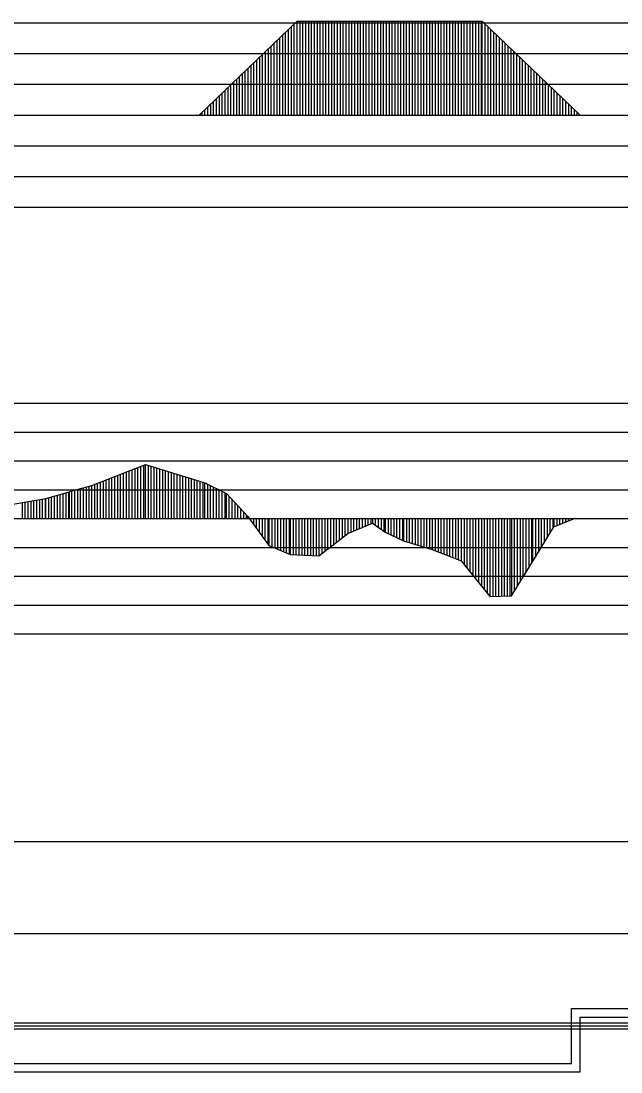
# Model space of a CAD drawing. Extents: x 2 to 10148, y 0 to 380.
# Drawn here: x 3930.1 to 3982.2, y 194 to 285.2 of the extents above; entities that cross this region are included whole.
import ezdxf

# ---------------------------------------------------------------- set-up
doc = ezdxf.new("R2010")
doc.units = 0
for name, color, linetype in [('POSUN_CARA', 7, 'Continuous'), ('POSUN_RASTR', 7, 'Continuous'), ('RYCHL_B', 7, 'Continuous'), ('RYCHL_C', 7, 'Continuous'), ('RYCHL_RASTR', 7, 'Continuous'), ('ZRYCHL_CARA', 7, 'Continuous'), ('ZRYCHL_RASTR', 7, 'Continuous')]:
    doc.layers.add(name, color=color, linetype=linetype)

msp = doc.modelspace()

# ---------------------------------------------------------------- linework, layer by layer
at = {"layer": 'POSUN_CARA'}
for p, q in [((3936.265, 244.878), (3940.92, 246.696)), ((3939.515, 242), (3939.515, 246.147)), ((3939.765, 242), (3939.765, 246.245)), ((3940.015, 242), (3940.015, 246.342)), ((3940.265, 242), (3940.265, 246.44)), ((3940.515, 242), (3940.515, 246.537)), ((3940.765, 242), (3940.765, 246.635)), ((3940.92, 246.696), (3946.072, 245.108)), ((3940.92, 242), (3940.92, 246.696)), ((3941.17, 242), (3941.17, 246.619)), ((3941.42, 242), (3941.42, 246.542)), ((3941.67, 242), (3941.67, 246.465)), ((3941.92, 242), (3941.92, 246.388)), ((3942.17, 242), (3942.17, 246.311)), ((3942.42, 242), (3942.42, 246.234)), ((3942.67, 242), (3942.67, 246.157)), ((3937.265, 242), (3937.265, 245.268)), ((3937.515, 242), (3937.515, 245.366)), ((3937.765, 242), (3937.765, 245.464)), ((3938.015, 242), (3938.015, 245.561)), ((3938.265, 242), (3938.265, 245.659)), ((3938.515, 242), (3938.515, 245.756)), ((3938.765, 242), (3938.765, 245.854)), ((3939.015, 242), (3939.015, 245.952)), ((3939.265, 242), (3939.265, 246.049)), ((3942.92, 242), (3942.92, 246.079)), ((3943.17, 242), (3943.17, 246.002)), ((3943.42, 242), (3943.42, 245.925)), ((3943.67, 242), (3943.67, 245.848)), ((3943.92, 242), (3943.92, 245.771)), ((3944.17, 242), (3944.17, 245.694)), ((3944.42, 242), (3944.42, 245.617)), ((3944.67, 242), (3944.67, 245.54)), ((3944.92, 242), (3944.92, 245.463)), ((3945.17, 242), (3945.17, 245.386)), ((3945.42, 242), (3945.42, 245.309)), ((3945.67, 242), (3945.67, 245.232)), ((3932.275, 243.741), (3934.34, 244.317)), ((3934.275, 242), (3934.275, 244.299)), ((3934.34, 244.317), (3934.545, 244.406)), ((3934.34, 242), (3934.34, 244.317)), ((3934.545, 244.406), (3936.265, 244.878)), ((3934.545, 242), (3934.545, 244.406)), ((3934.795, 242), (3934.795, 244.475)), ((3935.045, 242), (3935.045, 244.543)), ((3935.295, 242), (3935.295, 244.612)), ((3935.545, 242), (3935.545, 244.68)), ((3935.795, 242), (3935.795, 244.749)), ((3936.045, 242), (3936.045, 244.817)), ((3936.265, 242), (3936.265, 244.878)), ((3936.515, 242), (3936.515, 244.975)), ((3936.765, 242), (3936.765, 245.073)), ((3937.015, 242), (3937.015, 245.171)), ((3945.92, 242), (3945.92, 245.155)), ((3946.072, 245.108), (3947.947, 244.183)), ((3946.072, 242), (3946.072, 245.108)), ((3946.322, 242), (3946.322, 244.985)), ((3946.572, 242), (3946.572, 244.862)), ((3946.822, 242), (3946.822, 244.738)), ((3947.072, 242), (3947.072, 244.615)), ((3947.322, 242), (3947.322, 244.491)), ((3947.572, 242), (3947.572, 244.368)), ((3927.745, 242.961), (3932.275, 243.741)), ((3930.245, 242), (3930.245, 243.392)), ((3930.495, 242), (3930.495, 243.435)), ((3930.745, 242), (3930.745, 243.478)), ((3930.995, 242), (3930.995, 243.521)), ((3931.245, 242), (3931.245, 243.564)), ((3931.495, 242), (3931.495, 243.607)), ((3931.745, 242), (3931.745, 243.65)), ((3931.995, 242), (3931.995, 243.693)), ((3932.245, 242), (3932.245, 243.736)), ((3932.275, 242), (3932.275, 243.741)), ((3932.525, 242), (3932.525, 243.811)), ((3932.775, 242), (3932.775, 243.881)), ((3933.025, 242), (3933.025, 243.951)), ((3933.275, 242), (3933.275, 244.02)), ((3933.525, 242), (3933.525, 244.09)), ((3933.775, 242), (3933.775, 244.16)), ((3934.025, 242), (3934.025, 244.23)), ((3947.822, 242), (3947.822, 244.245)), ((3947.947, 244.183), (3949.79, 242.166)), ((3947.947, 242), (3947.947, 244.183)), ((3948.197, 242), (3948.197, 243.909)), ((3948.447, 242), (3948.447, 243.636)), ((3948.697, 242), (3948.697, 243.362)), ((3948.947, 242), (3948.947, 243.089)), ((3949.197, 242), (3949.197, 242.815)), ((3949.447, 242), (3949.447, 242.542)), ((3949.697, 242), (3949.697, 242.268)), ((3949.79, 242.166), (3951.637, 239.675)), ((3949.79, 242), (3949.79, 242.166)), ((3950.04, 242), (3950.04, 241.829)), ((3950.29, 242), (3950.29, 241.492)), ((3950.54, 242), (3950.54, 241.155)), ((3950.79, 242), (3950.79, 240.817)), ((3951.04, 242), (3951.04, 240.48)), ((3951.29, 242), (3951.29, 240.143)), ((3951.54, 242), (3951.54, 239.806)), ((3951.637, 242), (3951.637, 239.675)), ((3951.887, 242), (3951.887, 239.566)), ((3952.137, 242), (3952.137, 239.457)), ((3952.387, 242), (3952.387, 239.348)), ((3952.637, 242), (3952.637, 239.239)), ((3952.887, 242), (3952.887, 239.13)), ((3953.137, 242), (3953.137, 239.021)), ((3953.387, 242), (3953.387, 238.912)), ((3953.477, 242), (3953.477, 238.872)), ((3953.727, 242), (3953.727, 238.86)), ((3953.977, 242), (3953.977, 238.849)), ((3954.227, 242), (3954.227, 238.837)), ((3954.477, 242), (3954.477, 238.826)), ((3954.727, 242), (3954.727, 238.814)), ((3954.977, 242), (3954.977, 238.802)), ((3955.227, 242), (3955.227, 238.791)), ((3955.477, 242), (3955.477, 238.779)), ((3955.727, 242), (3955.727, 238.767)), ((3955.977, 242), (3955.977, 238.756)), ((3955.978, 242), (3955.978, 238.756)), ((3956.228, 242), (3956.228, 238.952)), ((3956.478, 242), (3956.478, 239.148)), ((3956.728, 242), (3956.728, 239.344)), ((3956.978, 242), (3956.978, 239.54)), ((3957.228, 242), (3957.228, 239.736)), ((3957.478, 242), (3957.478, 239.932)), ((3957.728, 242), (3957.728, 240.128)), ((3957.978, 242), (3957.978, 240.323)), ((3958.228, 242), (3958.228, 240.519)), ((3958.478, 242), (3958.478, 240.715)), ((3958.478, 242), (3958.478, 240.716)), ((3958.478, 240.716), (3960.613, 241.597)), ((3958.728, 242), (3958.728, 240.819)), ((3958.978, 242), (3958.978, 240.922)), ((3959.228, 242), (3959.228, 241.025)), ((3959.478, 242), (3959.478, 241.129)), ((3959.728, 242), (3959.728, 241.232)), ((3959.978, 242), (3959.978, 241.335)), ((3960.228, 242), (3960.228, 241.438)), ((3960.478, 242), (3960.478, 241.542)), ((3960.613, 242), (3960.613, 241.597)), ((3960.613, 241.597), (3961.717, 240.823)), ((3960.863, 242), (3960.863, 241.422)), ((3961.113, 242), (3961.113, 241.247)), ((3961.363, 242), (3961.363, 241.071)), ((3961.613, 242), (3961.613, 240.896)), ((3961.717, 242), (3961.717, 240.823)), ((3961.967, 242), (3961.967, 240.705)), ((3962.217, 242), (3962.217, 240.587)), ((3962.467, 242), (3962.467, 240.469)), ((3962.717, 242), (3962.717, 240.352)), ((3962.967, 242), (3962.967, 240.234)), ((3963.217, 242), (3963.217, 240.116)), ((3963.317, 242), (3963.317, 240.069)), ((3963.567, 242), (3963.567, 239.993)), ((3963.817, 242), (3963.817, 239.917)), ((3964.067, 242), (3964.067, 239.842)), ((3964.317, 242), (3964.317, 239.766)), ((3964.567, 242), (3964.567, 239.69)), ((3964.817, 242), (3964.817, 239.615)), ((3965.067, 242), (3965.067, 239.539)), ((3965.317, 242), (3965.317, 239.463)), ((3965.567, 242), (3965.567, 239.388)), ((3965.81, 242), (3965.81, 239.314)), ((3966.06, 242), (3966.06, 239.217)), ((3966.31, 242), (3966.31, 239.119)), ((3966.56, 242), (3966.56, 239.022)), ((3966.81, 242), (3966.81, 238.925)), ((3967.06, 242), (3967.06, 238.827)), ((3967.31, 242), (3967.31, 238.73)), ((3967.56, 242), (3967.56, 238.633)), ((3967.81, 242), (3967.81, 238.535)), ((3968.06, 242), (3968.06, 238.438)), ((3968.31, 242), (3968.31, 238.341)), ((3968.317, 242), (3968.317, 238.338)), ((3968.567, 242), (3968.567, 238.027)), ((3968.817, 242), (3968.817, 237.716)), ((3969.067, 242), (3969.067, 237.405)), ((3969.317, 242), (3969.317, 237.093)), ((3969.567, 242), (3969.567, 236.782)), ((3969.817, 242), (3969.817, 236.471)), ((3970.067, 242), (3970.067, 236.16)), ((3970.317, 242), (3970.317, 235.849)), ((3970.567, 242), (3970.567, 235.538)), ((3970.802, 242), (3970.802, 235.246)), ((3971.052, 242), (3971.052, 235.254)), ((3971.302, 242), (3971.302, 235.262)), ((3971.552, 242), (3971.552, 235.269)), ((3971.802, 242), (3971.802, 235.277)), ((3972.052, 242), (3972.052, 235.285)), ((3972.302, 242), (3972.302, 235.293)), ((3972.552, 242), (3972.552, 235.301)), ((3972.674, 242), (3972.674, 235.304)), ((3972.924, 242), (3972.924, 235.702)), ((3973.174, 242), (3973.174, 236.1)), ((3973.424, 242), (3973.424, 236.498)), ((3973.674, 242), (3973.674, 236.896)), ((3973.924, 242), (3973.924, 237.294)), ((3974.174, 242), (3974.174, 237.692)), ((3974.424, 242), (3974.424, 238.09)), ((3974.517, 242), (3974.517, 238.239)), ((3974.767, 242), (3974.767, 238.651)), ((3975.017, 242), (3975.017, 239.062)), ((3975.267, 242), (3975.267, 239.473)), ((3975.517, 242), (3975.517, 239.884)), ((3975.767, 242), (3975.767, 240.295)), ((3976.017, 242), (3976.017, 240.706)), ((3976.267, 242), (3976.267, 241.117)), ((3976.361, 241.271), (3978.211, 242.024)), ((3976.361, 242), (3976.361, 241.271)), ((3976.611, 242), (3976.611, 241.373)), ((3976.861, 242), (3976.861, 241.475)), ((3977.111, 242), (3977.111, 241.577)), ((3977.361, 242), (3977.361, 241.678)), ((3977.611, 242), (3977.611, 241.78)), ((3977.861, 242), (3977.861, 241.882)), ((3978.111, 242), (3978.111, 241.984)), ((3955.978, 238.756), (3958.478, 240.716)), ((3961.717, 240.823), (3963.317, 240.069)), ((3974.517, 238.239), (3976.361, 241.271)), ((3963.317, 240.069), (3965.81, 239.314)), ((3951.637, 239.675), (3953.477, 238.872)), ((3953.477, 238.872), (3955.978, 238.756)), ((3965.81, 239.314), (3968.317, 238.338)), ((3968.317, 238.338), (3970.802, 235.246)), ((3972.674, 235.304), (3974.517, 238.239)), ((3970.802, 235.246), (3972.674, 235.304))]:
    msp.add_line(p, q, dxfattribs=at)
at = {"layer": 'POSUN_RASTR'}
for p, q in [((3892, 252), (4090.213, 252)), ((3892, 249.5), (4090.246, 249.5)), ((3892, 247), (4090.246, 247)), ((3892, 244.5), (4090.114, 244.5)), ((3155.54, 242), (4045.764, 242)), ((3892, 239.5), (4089.938, 239.5)), ((3892, 237), (4090.026, 237)), ((3892, 234.5), (4089.851, 234.5)), ((3892, 232), (4089.807, 232))]:
    msp.add_line(p, q, dxfattribs=at)
at = {"layer": 'RYCHL_B'}
for p, q in [((3978.644, 194), (3978.644, 198.75)), ((3978.644, 198.75), (4045.764, 198.75)), ((3784.348, 194), (3978.644, 194))]:
    msp.add_line(p, q, dxfattribs=at)
at = {"layer": 'RYCHL_C'}
for p, q in [((3977.894, 194.75), (3977.894, 199.5)), ((3977.894, 199.5), (4045.764, 199.5)), ((3783.598, 194.75), (3977.894, 194.75))]:
    msp.add_line(p, q, dxfattribs=at)
at = {"layer": 'RYCHL_RASTR'}
for p, q in [((3155.54, 214), (4046.979, 214)), ((3155.54, 206), (4046.951, 206)), ((3155.54, 198.25), (4046.943, 198.25)), ((3155.54, 198), (4046.933, 198)), ((3155.54, 197.75), (4046.924, 197.75))]:
    msp.add_line(p, q, dxfattribs=at)
at = {"layer": 'ZRYCHL_CARA'}
for p, q in [((3945.585, 277), (3954.085, 285.153)), ((3953.335, 277), (3953.335, 284.433)), ((3953.585, 277), (3953.585, 284.673)), ((3953.835, 277), (3953.835, 284.913)), ((3954.085, 277), (3954.085, 285.153)), ((3954.085, 285.153), (3970.144, 285.153)), ((3954.335, 277), (3954.335, 285.153)), ((3954.585, 277), (3954.585, 285.153)), ((3954.835, 277), (3954.835, 285.153)), ((3955.085, 277), (3955.085, 285.153)), ((3955.335, 277), (3955.335, 285.153)), ((3955.585, 277), (3955.585, 285.153)), ((3955.835, 277), (3955.835, 285.153)), ((3956.085, 277), (3956.085, 285.153)), ((3956.335, 277), (3956.335, 285.153)), ((3956.585, 277), (3956.585, 285.153)), ((3956.835, 277), (3956.835, 285.153)), ((3957.085, 277), (3957.085, 285.153)), ((3957.335, 277), (3957.335, 285.153)), ((3957.585, 277), (3957.585, 285.153)), ((3957.835, 277), (3957.835, 285.153)), ((3958.085, 277), (3958.085, 285.153)), ((3958.335, 277), (3958.335, 285.153)), ((3958.585, 277), (3958.585, 285.153)), ((3958.835, 277), (3958.835, 285.153)), ((3959.085, 277), (3959.085, 285.153)), ((3959.335, 277), (3959.335, 285.153)), ((3959.585, 277), (3959.585, 285.153)), ((3959.835, 277), (3959.835, 285.153)), ((3960.085, 277), (3960.085, 285.153)), ((3960.335, 277), (3960.335, 285.153)), ((3960.585, 277), (3960.585, 285.153)), ((3960.835, 277), (3960.835, 285.153)), ((3961.085, 277), (3961.085, 285.153)), ((3961.335, 277), (3961.335, 285.153)), ((3961.585, 277), (3961.585, 285.153)), ((3961.835, 277), (3961.835, 285.153)), ((3962.085, 277), (3962.085, 285.153)), ((3962.335, 277), (3962.335, 285.153)), ((3962.585, 277), (3962.585, 285.153)), ((3962.835, 277), (3962.835, 285.153)), ((3963.085, 277), (3963.085, 285.153)), ((3963.335, 277), (3963.335, 285.153)), ((3963.585, 277), (3963.585, 285.153)), ((3963.835, 277), (3963.835, 285.153)), ((3964.085, 277), (3964.085, 285.153)), ((3964.335, 277), (3964.335, 285.153)), ((3964.585, 277), (3964.585, 285.153)), ((3964.835, 277), (3964.835, 285.153)), ((3965.085, 277), (3965.085, 285.153)), ((3965.335, 277), (3965.335, 285.153)), ((3965.585, 277), (3965.585, 285.153)), ((3965.835, 277), (3965.835, 285.153)), ((3966.085, 277), (3966.085, 285.153)), ((3966.335, 277), (3966.335, 285.153)), ((3966.585, 277), (3966.585, 285.153)), ((3966.835, 277), (3966.835, 285.153)), ((3967.085, 277), (3967.085, 285.153)), ((3967.335, 277), (3967.335, 285.153)), ((3967.585, 277), (3967.585, 285.153)), ((3967.835, 277), (3967.835, 285.153)), ((3968.085, 277), (3968.085, 285.153)), ((3968.335, 277), (3968.335, 285.153)), ((3968.585, 277), (3968.585, 285.153)), ((3968.835, 277), (3968.835, 285.153)), ((3969.085, 277), (3969.085, 285.153)), ((3969.335, 277), (3969.335, 285.153)), ((3969.585, 277), (3969.585, 285.153)), ((3969.835, 277), (3969.835, 285.153)), ((3970.085, 277), (3970.085, 285.153)), ((3970.144, 277), (3970.144, 285.153)), ((3970.144, 285.153), (3978.644, 277)), ((3970.394, 277), (3970.394, 284.913)), ((3970.644, 277), (3970.644, 284.673)), ((3970.894, 277), (3970.894, 284.433)), ((3952.585, 277), (3952.585, 283.714)), ((3952.835, 277), (3952.835, 283.954)), ((3953.085, 277), (3953.085, 284.194)), ((3971.144, 277), (3971.144, 284.194)), ((3971.394, 277), (3971.394, 283.954)), ((3971.644, 277), (3971.644, 283.714)), ((3951.585, 277), (3951.585, 282.755)), ((3951.835, 277), (3951.835, 282.995)), ((3952.085, 277), (3952.085, 283.235)), ((3952.335, 277), (3952.335, 283.474)), ((3971.894, 277), (3971.894, 283.474)), ((3972.144, 277), (3972.144, 283.235)), ((3972.394, 277), (3972.394, 282.995)), ((3972.644, 277), (3972.644, 282.755)), ((3950.585, 277), (3950.585, 281.796)), ((3950.835, 277), (3950.835, 282.036)), ((3951.085, 277), (3951.085, 282.275)), ((3951.335, 277), (3951.335, 282.515)), ((3972.894, 277), (3972.894, 282.515)), ((3973.144, 277), (3973.144, 282.275)), ((3973.394, 277), (3973.394, 282.036)), ((3973.644, 277), (3973.644, 281.796)), ((3949.585, 277), (3949.585, 280.837)), ((3949.835, 277), (3949.835, 281.076)), ((3950.085, 277), (3950.085, 281.316)), ((3950.335, 277), (3950.335, 281.556)), ((3973.894, 277), (3973.894, 281.556)), ((3974.144, 277), (3974.144, 281.316)), ((3974.394, 277), (3974.394, 281.076)), ((3974.644, 277), (3974.644, 280.837)), ((3948.585, 277), (3948.585, 279.877)), ((3948.835, 277), (3948.835, 280.117)), ((3949.085, 277), (3949.085, 280.357)), ((3949.335, 277), (3949.335, 280.597)), ((3974.894, 277), (3974.894, 280.597)), ((3975.144, 277), (3975.144, 280.357)), ((3975.394, 277), (3975.394, 280.117)), ((3975.644, 277), (3975.644, 279.877)), ((3947.835, 277), (3947.835, 279.158)), ((3948.085, 277), (3948.085, 279.398)), ((3948.335, 277), (3948.335, 279.638)), ((3975.894, 277), (3975.894, 279.638)), ((3976.144, 277), (3976.144, 279.398)), ((3976.394, 277), (3976.394, 279.158)), ((3946.835, 277), (3946.835, 278.199)), ((3947.085, 277), (3947.085, 278.439)), ((3947.335, 277), (3947.335, 278.679)), ((3947.585, 277), (3947.585, 278.918)), ((3976.644, 277), (3976.644, 278.918)), ((3976.894, 277), (3976.894, 278.679)), ((3977.144, 277), (3977.144, 278.439)), ((3977.394, 277), (3977.394, 278.199)), ((3945.835, 277), (3945.835, 277.24)), ((3946.085, 277), (3946.085, 277.48)), ((3946.335, 277), (3946.335, 277.719)), ((3946.585, 277), (3946.585, 277.959)), ((3977.644, 277), (3977.644, 277.959)), ((3977.894, 277), (3977.894, 277.719)), ((3978.144, 277), (3978.144, 277.48)), ((3978.394, 277), (3978.394, 277.24)), ((3155.54, 277), (4045.764, 277))]:
    msp.add_line(p, q, dxfattribs=at)
at = {"layer": 'ZRYCHL_RASTR'}
for p, q in [((3892, 285), (4090.077, 285)), ((3892, 282.333), (4090.091, 282.333)), ((3892, 279.667), (4090.052, 279.667)), ((3892, 274.333), (4090.07, 274.333)), ((3892, 271.667), (4089.807, 271.667)), ((3892, 269), (4089.763, 269))]:
    msp.add_line(p, q, dxfattribs=at)

doc.saveas('drawing.dxf')
